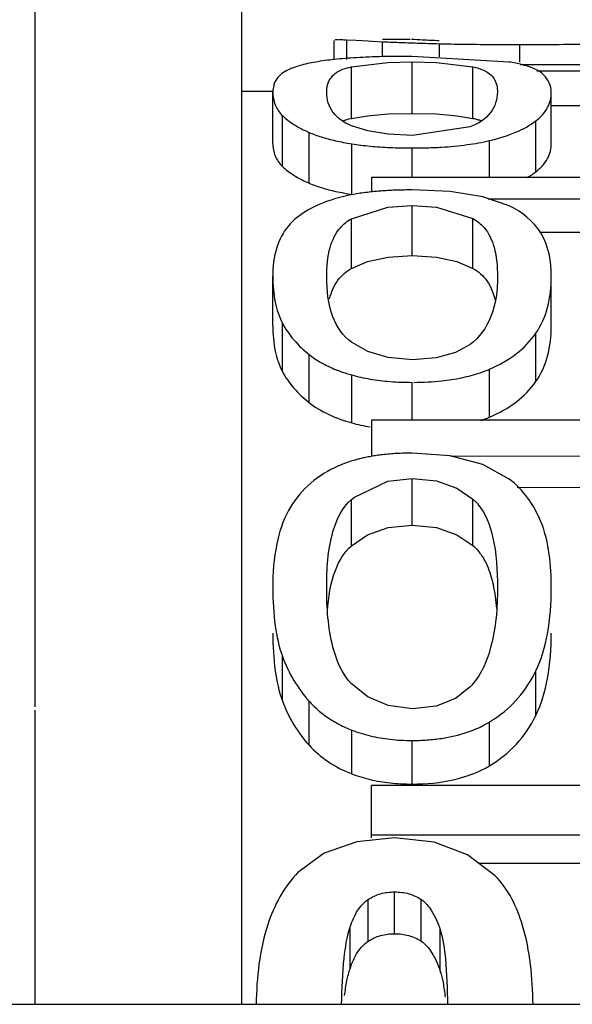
# Paper-space layout 'Sheet' of a CAD drawing. Header units: inches. Extents: x 0.2 to 10.8, y 0.2 to 8.3.
# Tile 446 of 545: x 9.2143 to 9.2271, y 4.5722 to 4.595. Entities that reach past the tile are written whole.
import ezdxf

# ---------------------------------------------------------------- set-up
doc = ezdxf.new("R2010")
doc.units = ezdxf.units.IN
doc.header["$MEASUREMENT"] = 0
doc.layers.get('0').update_dxf_attribs({"lineweight": 5})

psp = doc.layouts.new('Sheet')

# ---------------------------------------------------------------- linework, layer by layer
at = {"color": 0, "linetype": 'ByBlock', "lineweight": -3}
for p, q in [((9.214617, 4.612212), (9.214617, 4.579105)), ((9.219417, 4.572212), (9.219417, 4.612212)), ((9.221553, 4.5941), (9.221553, 4.594541)), ((9.22185, 4.5941), (9.22185, 4.594555)), ((9.22185, 4.594555), (9.222067, 4.594544)), ((9.222067, 4.594544), (9.222342, 4.594529)), ((9.222342, 4.594529), (9.222437, 4.594524)), ((9.222437, 4.594524), (9.222673, 4.594512)), ((9.223312, 4.594561), (9.222673, 4.594561)), ((9.222673, 4.594165), (9.222673, 4.594512)), ((9.223994, 4.594163), (9.223994, 4.594465)), ((9.225857, 4.594041), (9.225857, 4.594445)), ((9.225611, 4.594041), (9.223359, 4.594172)), ((9.221955, 4.593928), (9.222801, 4.59403)), ((9.221955, 4.592735), (9.221955, 4.593928)), ((9.222801, 4.59403), (9.223359, 4.594044)), ((9.223359, 4.592851), (9.223359, 4.594044)), ((9.223359, 4.594044), (9.223926, 4.594031)), ((9.223926, 4.594031), (9.224771, 4.593929)), ((9.224771, 4.592736), (9.224771, 4.593929)), ((9.228528, 4.593976), (9.225867, 4.593976)), ((9.226254, 4.593833), (9.228143, 4.593833)), ((9.220131, 4.593361), (9.219417, 4.593361)), ((9.220131, 4.592155), (9.220131, 4.593341)), ((9.226587, 4.592155), (9.226587, 4.593341)), ((9.226587, 4.593036), (9.227823, 4.593036)), ((9.220354, 4.591621), (9.220354, 4.592801)), ((9.221894, 4.592721), (9.221955, 4.592735)), ((9.221955, 4.592735), (9.222329, 4.592796)), ((9.222329, 4.592796), (9.222802, 4.592837)), ((9.222802, 4.592837), (9.223359, 4.592851)), ((9.223359, 4.592851), (9.223925, 4.592837)), ((9.223925, 4.592837), (9.224397, 4.592797)), ((9.224397, 4.592797), (9.224771, 4.592736)), ((9.224708, 4.592538), (9.223373, 4.592342)), ((9.226229, 4.591498), (9.226229, 4.592676)), ((9.220971, 4.591236), (9.220971, 4.592411)), ((9.221962, 4.590974), (9.221962, 4.592145)), ((9.223359, 4.591366), (9.223359, 4.592049)), ((9.225154, 4.591366), (9.225154, 4.592221)), ((9.222417, 4.591366), (9.222417, 4.591025)), ((9.238417, 4.591366), (9.222417, 4.591366)), ((9.225125, 4.590872), (9.2297, 4.590872)), ((9.221955, 4.590409), (9.222801, 4.590677)), ((9.222801, 4.590677), (9.223359, 4.590715)), ((9.223359, 4.589561), (9.223359, 4.590715)), ((9.223359, 4.590715), (9.223926, 4.590678)), ((9.223926, 4.590678), (9.224771, 4.590412)), ((9.224771, 4.58926), (9.224771, 4.590412)), ((9.221955, 4.589258), (9.221955, 4.590409)), ((9.226316, 4.590098), (9.2297, 4.590098)), ((9.220131, 4.587934), (9.220131, 4.58907)), ((9.226587, 4.587934), (9.226587, 4.58907)), ((9.220354, 4.586869), (9.220354, 4.587992)), ((9.226229, 4.586636), (9.226229, 4.587756)), ((9.220971, 4.586152), (9.220971, 4.587266)), ((9.221962, 4.585682), (9.221962, 4.586791)), ((9.225154, 4.585814), (9.225154, 4.586924)), ((9.223359, 4.585745), (9.223359, 4.58662)), ((9.222417, 4.585745), (9.222417, 4.584914)), ((9.238417, 4.585745), (9.222417, 4.585745)), ((9.224246, 4.584914), (9.238608, 4.584882)), ((9.222027, 4.583958), (9.222801, 4.584334)), ((9.222801, 4.584334), (9.223359, 4.584395)), ((9.223359, 4.583314), (9.223359, 4.584395)), ((9.223359, 4.584395), (9.223926, 4.584335)), ((9.225795, 4.584187), (9.232746, 4.584194)), ((9.221955, 4.583909), (9.222027, 4.583958)), ((9.221955, 4.582834), (9.221955, 4.583909)), ((9.224771, 4.582838), (9.224771, 4.583913)), ((9.220354, 4.579243), (9.220354, 4.580275)), ((9.226229, 4.578906), (9.226229, 4.579935)), ((9.220971, 4.578215), (9.220971, 4.579235)), ((9.214617, 4.579022), (9.214617, 4.572212)), ((9.221962, 4.577551), (9.221962, 4.578563)), ((9.225154, 4.577737), (9.225154, 4.578751)), ((9.223359, 4.577314), (9.223359, 4.578324)), ((9.222417, 4.576065), (9.222417, 4.577283)), ((9.238417, 4.577283), (9.222417, 4.577283)), ((9.222954, 4.576065), (9.222078, 4.575979)), ((9.222417, 4.576141), (9.238417, 4.576141)), ((9.224898, 4.575483), (9.228536, 4.575483)), ((9.222954, 4.573846), (9.222954, 4.574815)), ((9.222341, 4.573672), (9.222341, 4.574639)), ((9.22357, 4.573675), (9.22357, 4.574642)), ((9.221922, 4.573037), (9.221922, 4.573996)), ((9.224011, 4.572977), (9.224011, 4.573936)), ((9.197417, 4.572212), (10.029417, 4.572212))]:
    psp.add_line(p, q, dxfattribs=at)
for points in [[(9.223373, 4.592342), (9.222806, 4.592371), (9.222331, 4.59245), (9.221956, 4.592564)], [(9.225611, 4.590706), (9.224998, 4.590915), (9.22424, 4.591038), (9.223359, 4.591077)], [(9.221955, 4.589258), (9.222329, 4.589416), (9.222802, 4.589523), (9.223359, 4.589561)], [(9.223359, 4.589561), (9.223925, 4.589523), (9.224397, 4.589418), (9.224771, 4.58926)], [(9.223373, 4.587142), (9.222806, 4.587193), (9.222331, 4.587338), (9.221956, 4.587547)], [(9.224708, 4.5875), (9.224363, 4.587311), (9.223919, 4.587186), (9.223373, 4.587142)], [(9.225611, 4.58438), (9.224998, 4.584717), (9.22424, 4.584916), (9.223359, 4.58498)], [(9.223926, 4.584335), (9.224398, 4.584165), (9.224771, 4.583913)], [(9.221955, 4.582834), (9.222329, 4.583085), (9.222802, 4.583254), (9.223359, 4.583314)], [(9.223359, 4.583314), (9.223925, 4.583255), (9.224397, 4.583087), (9.224771, 4.582838)], [(9.223373, 4.579059), (9.222806, 4.579132), (9.222331, 4.579337), (9.221956, 4.579635)], [(9.224708, 4.579568), (9.224363, 4.579299), (9.223919, 4.579121), (9.223373, 4.579059)], [(9.225286, 4.57519), (9.224648, 4.575672), (9.223869, 4.575966), (9.222954, 4.576065)], [(9.222078, 4.575979), (9.221324, 4.575712), (9.220714, 4.575263)]]:
    psp.add_lwpolyline(points, dxfattribs=at)
for points, knots in [([(9.22158, 4.594557), (9.22159, 4.594559), (9.221614, 4.594561), (9.221638, 4.594561), (9.221652, 4.594561)], [0, 0, 0, 0, 0.422134, 1, 1, 1, 1]), ([(9.22167, 4.594561), (9.221697, 4.594561), (9.221757, 4.594559), (9.221817, 4.594556), (9.22185, 4.594555)], [0, 0, 0, 0, 0.442749, 1, 1, 1, 1]), ([(9.223986, 4.594533), (9.223858, 4.594537), (9.223645, 4.594547), (9.223432, 4.59456), (9.223347, 4.594562)], [0, 0, 0, 0, 0.603337, 1, 1, 1, 1]), ([(9.222673, 4.594512), (9.222733, 4.594509), (9.22286, 4.594503), (9.222986, 4.594498), (9.223052, 4.594495)], [0, 0, 0, 0, 0.479639, 1, 1, 1, 1]), ([(9.223052, 4.594495), (9.223122, 4.594492), (9.223268, 4.594487), (9.223414, 4.594482), (9.223489, 4.59448)], [0, 0, 0, 0, 0.482718, 1, 1, 1, 1]), ([(9.223489, 4.59448), (9.223571, 4.594477), (9.223739, 4.594472), (9.223907, 4.594468), (9.223994, 4.594465)], [0, 0, 0, 0, 0.484734, 1, 1, 1, 1]), ([(9.223994, 4.594465), (9.224085, 4.594463), (9.224271, 4.594459), (9.224457, 4.594456), (9.224552, 4.594455)], [0, 0, 0, 0, 0.488144, 1, 1, 1, 1]), ([(9.224552, 4.594455), (9.224654, 4.594453), (9.224862, 4.59445), (9.225069, 4.594449), (9.225176, 4.594448)], [0, 0, 0, 0, 0.489001, 1, 1, 1, 1]), ([(9.225176, 4.594448), (9.225287, 4.594447), (9.225514, 4.594446), (9.225741, 4.594445), (9.225857, 4.594445)], [0, 0, 0, 0, 0.489883, 1, 1, 1, 1]), ([(9.225857, 4.594445), (9.226161, 4.594445), (9.226733, 4.594448), (9.227305, 4.594456), (9.227572, 4.594462)], [0, 0, 0, 0, 0.532536, 1, 1, 1, 1]), ([(9.221563, 4.5941), (9.221414, 4.594084), (9.221143, 4.594049), (9.220875, 4.593993), (9.220756, 4.593958)], [0, 0, 0, 0, 0.546482, 1, 1, 1, 1]), ([(9.222073, 4.594141), (9.221985, 4.594136), (9.221814, 4.594125), (9.221644, 4.594109), (9.221563, 4.5941)], [0, 0, 0, 0, 0.519915, 1, 1, 1, 1]), ([(9.222671, 4.594165), (9.222568, 4.594162), (9.222369, 4.594156), (9.222169, 4.594147), (9.222073, 4.594141)], [0, 0, 0, 0, 0.517214, 1, 1, 1, 1]), ([(9.223359, 4.594172), (9.223241, 4.594172), (9.223012, 4.594171), (9.222782, 4.594167), (9.222671, 4.594165)], [0, 0, 0, 0, 0.515119, 1, 1, 1, 1]), ([(9.220492, 4.593861), (9.220389, 4.593812), (9.220192, 4.593681), (9.220131, 4.593448), (9.220131, 4.593341)], [0, 0, 0, 0, 0.515834, 1, 1, 1, 1]), ([(9.220756, 4.593958), (9.220709, 4.593945), (9.220619, 4.593916), (9.220532, 4.59388), (9.220492, 4.593861)], [0, 0, 0, 0, 0.526015, 1, 1, 1, 1]), ([(9.221397, 4.593496), (9.221421, 4.593604), (9.221573, 4.593829), (9.221822, 4.593899), (9.221955, 4.593928)], [0, 0, 0, 0, 0.449895, 1, 1, 1, 1]), ([(9.224771, 4.593929), (9.224817, 4.593918), (9.224904, 4.593896), (9.224989, 4.593864), (9.225027, 4.593846)], [0, 0, 0, 0, 0.52838, 1, 1, 1, 1]), ([(9.225027, 4.593846), (9.225119, 4.593804), (9.225298, 4.593669), (9.225338, 4.593448), (9.225338, 4.593341)], [0, 0, 0, 0, 0.485906, 1, 1, 1, 1]), ([(9.2259, 4.59398), (9.225854, 4.593992), (9.225758, 4.594014), (9.225661, 4.594032), (9.225611, 4.594041)], [0, 0, 0, 0, 0.48024, 1, 1, 1, 1]), ([(9.226587, 4.593341), (9.226587, 4.593485), (9.226429, 4.593832), (9.226083, 4.593932), (9.2259, 4.59398)], [0, 0, 0, 0, 0.431994, 1, 1, 1, 1]), ([(9.221381, 4.593341), (9.221381, 4.593368), (9.221383, 4.59342), (9.221391, 4.593472), (9.221397, 4.593496)], [0, 0, 0, 0, 0.519444, 1, 1, 1, 1]), ([(9.220131, 4.593341), (9.220131, 4.593242), (9.220167, 4.59304), (9.220283, 4.592871), (9.220354, 4.592801)], [0, 0, 0, 0, 0.498913, 1, 1, 1, 1]), ([(9.221956, 4.592564), (9.22179, 4.592627), (9.221486, 4.592827), (9.221381, 4.593179), (9.221381, 4.593341)], [0, 0, 0, 0, 0.523605, 1, 1, 1, 1]), ([(9.225338, 4.593341), (9.225338, 4.593177), (9.225213, 4.592808), (9.224888, 4.592609), (9.224708, 4.592538)], [0, 0, 0, 0, 0.459884, 1, 1, 1, 1]), ([(9.226229, 4.592676), (9.226338, 4.59276), (9.226522, 4.592956), (9.226587, 4.593219), (9.226587, 4.593341)], [0, 0, 0, 0, 0.529771, 1, 1, 1, 1]), ([(9.220354, 4.592801), (9.220435, 4.592722), (9.220632, 4.592574), (9.22085, 4.592463), (9.220971, 4.592411)], [0, 0, 0, 0, 0.461709, 1, 1, 1, 1]), ([(9.221743, 4.592673), (9.221767, 4.592683), (9.221817, 4.5927), (9.221867, 4.592714), (9.221894, 4.592721)], [0, 0, 0, 0, 0.483839, 1, 1, 1, 1]), ([(9.224771, 4.592736), (9.224804, 4.592729), (9.224869, 4.592713), (9.224932, 4.592693), (9.224962, 4.592682)], [0, 0, 0, 0, 0.520525, 1, 1, 1, 1]), ([(9.225154, 4.592221), (9.225367, 4.592271), (9.225743, 4.592385), (9.226092, 4.592571), (9.226229, 4.592676)], [0, 0, 0, 0, 0.558558, 1, 1, 1, 1]), ([(9.220971, 4.592411), (9.221063, 4.592371), (9.221265, 4.592297), (9.221473, 4.592243), (9.221583, 4.592218)], [0, 0, 0, 0, 0.469792, 1, 1, 1, 1]), ([(9.220131, 4.592155), (9.220131, 4.592057), (9.220167, 4.591857), (9.220283, 4.59169), (9.220354, 4.591621)], [0, 0, 0, 0, 0.498088, 1, 1, 1, 1]), ([(9.221583, 4.592218), (9.221644, 4.592204), (9.22177, 4.592178), (9.221897, 4.592156), (9.221962, 4.592145)], [0, 0, 0, 0, 0.486284, 1, 1, 1, 1]), ([(9.221962, 4.592145), (9.222031, 4.592135), (9.222172, 4.592115), (9.222314, 4.592099), (9.222386, 4.592092)], [0, 0, 0, 0, 0.488945, 1, 1, 1, 1]), ([(9.222386, 4.592092), (9.222461, 4.592085), (9.222615, 4.592072), (9.22277, 4.592063), (9.222849, 4.59206)], [0, 0, 0, 0, 0.489574, 1, 1, 1, 1]), ([(9.222849, 4.59206), (9.222932, 4.592056), (9.223102, 4.59205), (9.223272, 4.592049), (9.223359, 4.592049)], [0, 0, 0, 0, 0.490009, 1, 1, 1, 1]), ([(9.223359, 4.592049), (9.223477, 4.592049), (9.223704, 4.592052), (9.223932, 4.592062), (9.224042, 4.592068)], [0, 0, 0, 0, 0.514828, 1, 1, 1, 1]), ([(9.224042, 4.592068), (9.224242, 4.59208), (9.224615, 4.592115), (9.224985, 4.59218), (9.225154, 4.592221)], [0, 0, 0, 0, 0.535088, 1, 1, 1, 1]), ([(9.226229, 4.591498), (9.226338, 4.591581), (9.226521, 4.591774), (9.226587, 4.592035), (9.226587, 4.592155)], [0, 0, 0, 0, 0.530874, 1, 1, 1, 1]), ([(9.220354, 4.591621), (9.220435, 4.591543), (9.220632, 4.591397), (9.220851, 4.591288), (9.220971, 4.591236)], [0, 0, 0, 0, 0.461232, 1, 1, 1, 1]), ([(9.226026, 4.591366), (9.226062, 4.591386), (9.226132, 4.591428), (9.226198, 4.591475), (9.226229, 4.591498)], [0, 0, 0, 0, 0.51516, 1, 1, 1, 1]), ([(9.220971, 4.591236), (9.221065, 4.591196), (9.221271, 4.591122), (9.221482, 4.591068), (9.221595, 4.591043)], [0, 0, 0, 0, 0.46918, 1, 1, 1, 1]), ([(9.221563, 4.590869), (9.221348, 4.590804), (9.220955, 4.590652), (9.220617, 4.59039), (9.220492, 4.590243)], [0, 0, 0, 0, 0.538743, 1, 1, 1, 1]), ([(9.222073, 4.590986), (9.221984, 4.590971), (9.221813, 4.590937), (9.221644, 4.590893), (9.221563, 4.590869)], [0, 0, 0, 0, 0.516778, 1, 1, 1, 1]), ([(9.221595, 4.591043), (9.221654, 4.59103), (9.221776, 4.591005), (9.221899, 4.590984), (9.221962, 4.590974)], [0, 0, 0, 0, 0.486706, 1, 1, 1, 1]), ([(9.222407, 4.591031), (9.222351, 4.591025), (9.222239, 4.591011), (9.222128, 4.590995), (9.222073, 4.590986)], [0, 0, 0, 0, 0.509368, 1, 1, 1, 1]), ([(9.222671, 4.591054), (9.222627, 4.591051), (9.222539, 4.591044), (9.222451, 4.591036), (9.222407, 4.591031)], [0, 0, 0, 0, 0.506645, 1, 1, 1, 1]), ([(9.223359, 4.591077), (9.223241, 4.591077), (9.223012, 4.591074), (9.222782, 4.591062), (9.222671, 4.591054)], [0, 0, 0, 0, 0.514855, 1, 1, 1, 1]), ([(9.226587, 4.58907), (9.226587, 4.589417), (9.22647, 4.590126), (9.225901, 4.59057), (9.225611, 4.590706)], [0, 0, 0, 0, 0.519292, 1, 1, 1, 1]), ([(9.224771, 4.590412), (9.224819, 4.590385), (9.224911, 4.590324), (9.224991, 4.590247), (9.225027, 4.590206)], [0, 0, 0, 0, 0.501476, 1, 1, 1, 1]), ([(9.220492, 4.590243), (9.220369, 4.590099), (9.220172, 4.589718), (9.220131, 4.589297), (9.220131, 4.58907)], [0, 0, 0, 0, 0.455255, 1, 1, 1, 1]), ([(9.221381, 4.58907), (9.221381, 4.589297), (9.221409, 4.589699), (9.221584, 4.590074), (9.221697, 4.590203)], [0, 0, 0, 0, 0.569096, 1, 1, 1, 1]), ([(9.221697, 4.590203), (9.221733, 4.590245), (9.221814, 4.590322), (9.221906, 4.590383), (9.221955, 4.590409)], [0, 0, 0, 0, 0.499006, 1, 1, 1, 1]), ([(9.225027, 4.590206), (9.22514, 4.590077), (9.225311, 4.589699), (9.225338, 4.589297), (9.225338, 4.58907)], [0, 0, 0, 0, 0.429687, 1, 1, 1, 1]), ([(9.220131, 4.58907), (9.220131, 4.588871), (9.22016, 4.5885), (9.220274, 4.588142), (9.220354, 4.587992)], [0, 0, 0, 0, 0.540061, 1, 1, 1, 1]), ([(9.221956, 4.587547), (9.221757, 4.587688), (9.221434, 4.588191), (9.221381, 4.588756), (9.221381, 4.58907)], [0, 0, 0, 0, 0.437488, 1, 1, 1, 1]), ([(9.221448, 4.588556), (9.221487, 4.588708), (9.221601, 4.58899), (9.221833, 4.589192), (9.221955, 4.589258)], [0, 0, 0, 0, 0.529343, 1, 1, 1, 1]), ([(9.225338, 4.58907), (9.225338, 4.588752), (9.225273, 4.588162), (9.224921, 4.587653), (9.224708, 4.5875)], [0, 0, 0, 0, 0.547423, 1, 1, 1, 1]), ([(9.224771, 4.58926), (9.224898, 4.589192), (9.225139, 4.588976), (9.225247, 4.588676), (9.225283, 4.588515)], [0, 0, 0, 0, 0.466907, 1, 1, 1, 1]), ([(9.226229, 4.587756), (9.226354, 4.587935), (9.226541, 4.588366), (9.226587, 4.588829), (9.226587, 4.58907)], [0, 0, 0, 0, 0.474351, 1, 1, 1, 1]), ([(9.220131, 4.587934), (9.220131, 4.587737), (9.22016, 4.587371), (9.220275, 4.587017), (9.220354, 4.586869)], [0, 0, 0, 0, 0.539768, 1, 1, 1, 1]), ([(9.220354, 4.587992), (9.220428, 4.587853), (9.220611, 4.587587), (9.220844, 4.587366), (9.220971, 4.587266)], [0, 0, 0, 0, 0.494462, 1, 1, 1, 1]), ([(9.226229, 4.586636), (9.226353, 4.586813), (9.226541, 4.587238), (9.226587, 4.587696), (9.226587, 4.587934)], [0, 0, 0, 0, 0.474815, 1, 1, 1, 1]), ([(9.225154, 4.586924), (9.225375, 4.587018), (9.22578, 4.587243), (9.226105, 4.587578), (9.226229, 4.587756)], [0, 0, 0, 0, 0.524828, 1, 1, 1, 1]), ([(9.220971, 4.587266), (9.22106, 4.587196), (9.221257, 4.587066), (9.221471, 4.586965), (9.221583, 4.586919)], [0, 0, 0, 0, 0.482697, 1, 1, 1, 1]), ([(9.220354, 4.586869), (9.220428, 4.586731), (9.220611, 4.586469), (9.220845, 4.58625), (9.220971, 4.586152)], [0, 0, 0, 0, 0.493859, 1, 1, 1, 1]), ([(9.221583, 4.586919), (9.221606, 4.58691), (9.221651, 4.586892), (9.221696, 4.586875), (9.22172, 4.586867)], [0, 0, 0, 0, 0.496123, 1, 1, 1, 1]), ([(9.22172, 4.586867), (9.221759, 4.586853), (9.221839, 4.586826), (9.221921, 4.586802), (9.221962, 4.586791)], [0, 0, 0, 0, 0.493306, 1, 1, 1, 1]), ([(9.221962, 4.586791), (9.222101, 4.586752), (9.222395, 4.586687), (9.222693, 4.586651), (9.222849, 4.586639)], [0, 0, 0, 0, 0.481349, 1, 1, 1, 1]), ([(9.224042, 4.586654), (9.224201, 4.586671), (9.224503, 4.586717), (9.224799, 4.586795), (9.224937, 4.586842)], [0, 0, 0, 0, 0.522747, 1, 1, 1, 1]), ([(9.224937, 4.586842), (9.224974, 4.586854), (9.225047, 4.58688), (9.225119, 4.586909), (9.225154, 4.586924)], [0, 0, 0, 0, 0.506108, 1, 1, 1, 1]), ([(9.222849, 4.586639), (9.222932, 4.586633), (9.223102, 4.586623), (9.223272, 4.58662), (9.223359, 4.58662)], [0, 0, 0, 0, 0.490263, 1, 1, 1, 1]), ([(9.223399, 4.58662), (9.223509, 4.58662), (9.223724, 4.586626), (9.223938, 4.586643), (9.224042, 4.586654)], [0, 0, 0, 0, 0.513592, 1, 1, 1, 1]), ([(9.225154, 4.585814), (9.225375, 4.585907), (9.225779, 4.586128), (9.226105, 4.586459), (9.226229, 4.586636)], [0, 0, 0, 0, 0.525628, 1, 1, 1, 1]), ([(9.220971, 4.586152), (9.221108, 4.586045), (9.221427, 4.585856), (9.221775, 4.585734), (9.221962, 4.585682)], [0, 0, 0, 0, 0.471177, 1, 1, 1, 1]), ([(9.221962, 4.585682), (9.222031, 4.585663), (9.222171, 4.585628), (9.222313, 4.585601), (9.222385, 4.585588)], [0, 0, 0, 0, 0.490856, 1, 1, 1, 1]), ([(9.224955, 4.585738), (9.224989, 4.58575), (9.225056, 4.585774), (9.225122, 4.5858), (9.225154, 4.585814)], [0, 0, 0, 0, 0.505668, 1, 1, 1, 1]), ([(9.222671, 4.584942), (9.222627, 4.584937), (9.222538, 4.584926), (9.222451, 4.584912), (9.222407, 4.584904)], [0, 0, 0, 0, 0.50599, 1, 1, 1, 1]), ([(9.223359, 4.58498), (9.223241, 4.58498), (9.223011, 4.584974), (9.222782, 4.584955), (9.222671, 4.584942)], [0, 0, 0, 0, 0.51436, 1, 1, 1, 1]), ([(9.222073, 4.58483), (9.221984, 4.584806), (9.22181, 4.584751), (9.221643, 4.584681), (9.221563, 4.584642)], [0, 0, 0, 0, 0.511716, 1, 1, 1, 1]), ([(9.222278, 4.584879), (9.222244, 4.584872), (9.222175, 4.584857), (9.222107, 4.584839), (9.222073, 4.58483)], [0, 0, 0, 0, 0.504834, 1, 1, 1, 1]), ([(9.222407, 4.584904), (9.222386, 4.5849), (9.222343, 4.584892), (9.2223, 4.584884), (9.222278, 4.584879)], [0, 0, 0, 0, 0.503006, 1, 1, 1, 1]), ([(9.221563, 4.584642), (9.221338, 4.584533), (9.220917, 4.58426), (9.220609, 4.583862), (9.220492, 4.583649)], [0, 0, 0, 0, 0.506933, 1, 1, 1, 1]), ([(9.226587, 4.581858), (9.226587, 4.582377), (9.226505, 4.583329), (9.225938, 4.584134), (9.225611, 4.58438)], [0, 0, 0, 0, 0.559167, 1, 1, 1, 1]), ([(9.221381, 4.581858), (9.221381, 4.582295), (9.221413, 4.58302), (9.221737, 4.583721), (9.221955, 4.583909)], [0, 0, 0, 0, 0.603284, 1, 1, 1, 1]), ([(9.224771, 4.583913), (9.224791, 4.583895), (9.224831, 4.583857), (9.224868, 4.583817), (9.224886, 4.583796)], [0, 0, 0, 0, 0.494506, 1, 1, 1, 1]), ([(9.220492, 4.583649), (9.220362, 4.583409), (9.220171, 4.582814), (9.220131, 4.582198), (9.220131, 4.581858)], [0, 0, 0, 0, 0.44481, 1, 1, 1, 1]), ([(9.224886, 4.583796), (9.225062, 4.583587), (9.225306, 4.582929), (9.225338, 4.582258), (9.225338, 4.581858)], [0, 0, 0, 0, 0.405238, 1, 1, 1, 1]), ([(9.221399, 4.581324), (9.221422, 4.581641), (9.221497, 4.582187), (9.221782, 4.582685), (9.221955, 4.582834)], [0, 0, 0, 0, 0.583008, 1, 1, 1, 1]), ([(9.224771, 4.582838), (9.224839, 4.58278), (9.224966, 4.582637), (9.225057, 4.582469), (9.225097, 4.582378)], [0, 0, 0, 0, 0.473372, 1, 1, 1, 1]), ([(9.225097, 4.582378), (9.225159, 4.582237), (9.225257, 4.581908), (9.225301, 4.581569), (9.225316, 4.581382)], [0, 0, 0, 0, 0.450549, 1, 1, 1, 1]), ([(9.220131, 4.581858), (9.220131, 4.581563), (9.220158, 4.581028), (9.220271, 4.580501), (9.220354, 4.580275)], [0, 0, 0, 0, 0.550771, 1, 1, 1, 1]), ([(9.221956, 4.579635), (9.221732, 4.579861), (9.221428, 4.580624), (9.221381, 4.581399), (9.221381, 4.581858)], [0, 0, 0, 0, 0.409462, 1, 1, 1, 1]), ([(9.225338, 4.581858), (9.225338, 4.581394), (9.225283, 4.580588), (9.224946, 4.579812), (9.224708, 4.579568)], [0, 0, 0, 0, 0.576675, 1, 1, 1, 1]), ([(9.226229, 4.579935), (9.22636, 4.580206), (9.226544, 4.580845), (9.226587, 4.581503), (9.226587, 4.581858)], [0, 0, 0, 0, 0.458858, 1, 1, 1, 1]), ([(9.220131, 4.580807), (9.220131, 4.580516), (9.220158, 4.579986), (9.220271, 4.579465), (9.220354, 4.579243)], [0, 0, 0, 0, 0.550624, 1, 1, 1, 1]), ([(9.226229, 4.578906), (9.22636, 4.579174), (9.226544, 4.579806), (9.226587, 4.580456), (9.226587, 4.580807)], [0, 0, 0, 0, 0.459103, 1, 1, 1, 1]), ([(9.220354, 4.580275), (9.220426, 4.58008), (9.220599, 4.579711), (9.22084, 4.579382), (9.220971, 4.579235)], [0, 0, 0, 0, 0.512815, 1, 1, 1, 1]), ([(9.225269, 4.578824), (9.225474, 4.57896), (9.225851, 4.57929), (9.226121, 4.579711), (9.226229, 4.579935)], [0, 0, 0, 0, 0.496922, 1, 1, 1, 1]), ([(9.220354, 4.579243), (9.220426, 4.57905), (9.220599, 4.578685), (9.22084, 4.57836), (9.220971, 4.578215)], [0, 0, 0, 0, 0.512324, 1, 1, 1, 1]), ([(9.220971, 4.579235), (9.221036, 4.579162), (9.221177, 4.579023), (9.221334, 4.578903), (9.221415, 4.578848)], [0, 0, 0, 0, 0.49772, 1, 1, 1, 1]), ([(9.221415, 4.578848), (9.221499, 4.578792), (9.221677, 4.578687), (9.221865, 4.578602), (9.221962, 4.578563)], [0, 0, 0, 0, 0.490798, 1, 1, 1, 1]), ([(9.225154, 4.577737), (9.225384, 4.577873), (9.22581, 4.578212), (9.226112, 4.578665), (9.226229, 4.578906)], [0, 0, 0, 0, 0.499282, 1, 1, 1, 1]), ([(9.225154, 4.578751), (9.225174, 4.578763), (9.225212, 4.578787), (9.22525, 4.578812), (9.225269, 4.578824)], [0, 0, 0, 0, 0.501459, 1, 1, 1, 1]), ([(9.221962, 4.578563), (9.2221, 4.578509), (9.222392, 4.578419), (9.222693, 4.578368), (9.222849, 4.578351)], [0, 0, 0, 0, 0.485185, 1, 1, 1, 1]), ([(9.224042, 4.578372), (9.224245, 4.578403), (9.22463, 4.578491), (9.224992, 4.578655), (9.225154, 4.578751)], [0, 0, 0, 0, 0.521134, 1, 1, 1, 1]), ([(9.222849, 4.578351), (9.222932, 4.578342), (9.223102, 4.578328), (9.223272, 4.578324), (9.223359, 4.578324)], [0, 0, 0, 0, 0.490624, 1, 1, 1, 1]), ([(9.223359, 4.578324), (9.223477, 4.578324), (9.223705, 4.578331), (9.223932, 4.578356), (9.224042, 4.578372)], [0, 0, 0, 0, 0.513718, 1, 1, 1, 1]), ([(9.220971, 4.578215), (9.221102, 4.57807), (9.22141, 4.577807), (9.221771, 4.577625), (9.221962, 4.577551)], [0, 0, 0, 0, 0.487405, 1, 1, 1, 1]), ([(9.223359, 4.577314), (9.223692, 4.577314), (9.224315, 4.577369), (9.224906, 4.57759), (9.225154, 4.577737)], [0, 0, 0, 0, 0.536155, 1, 1, 1, 1]), ([(9.221962, 4.577551), (9.2221, 4.577497), (9.222392, 4.577408), (9.222692, 4.577358), (9.222848, 4.577341)], [0, 0, 0, 0, 0.485018, 1, 1, 1, 1]), ([(9.222848, 4.577341), (9.222931, 4.577332), (9.223102, 4.577319), (9.223272, 4.577314), (9.223359, 4.577314)], [0, 0, 0, 0, 0.490598, 1, 1, 1, 1]), ([(9.220714, 4.575263), (9.220384, 4.574933), (9.219863, 4.573926), (9.219759, 4.572833), (9.219743, 4.572214)], [0, 0, 0, 0, 0.429357, 1, 1, 1, 1]), ([(9.226165, 4.572214), (9.22615, 4.572828), (9.226066, 4.573883), (9.225595, 4.57488), (9.225286, 4.57519)], [0, 0, 0, 0, 0.583788, 1, 1, 1, 1]), ([(9.222341, 4.574639), (9.222429, 4.574698), (9.222628, 4.57479), (9.222845, 4.574815), (9.222954, 4.574815)], [0, 0, 0, 0, 0.492404, 1, 1, 1, 1]), ([(9.222954, 4.574815), (9.223064, 4.574815), (9.223282, 4.57479), (9.223483, 4.5747), (9.22357, 4.574642)], [0, 0, 0, 0, 0.510532, 1, 1, 1, 1]), ([(9.221922, 4.573996), (9.221966, 4.574133), (9.222067, 4.574375), (9.222246, 4.574574), (9.222341, 4.574639)], [0, 0, 0, 0, 0.5565, 1, 1, 1, 1]), ([(9.22357, 4.574642), (9.223669, 4.574575), (9.223853, 4.57435), (9.22396, 4.574089), (9.224011, 4.573936)], [0, 0, 0, 0, 0.424205, 1, 1, 1, 1]), ([(9.221727, 4.572213), (9.221732, 4.572571), (9.221758, 4.573168), (9.221847, 4.573766), (9.221922, 4.573996)], [0, 0, 0, 0, 0.596843, 1, 1, 1, 1]), ([(9.222341, 4.573672), (9.222429, 4.573731), (9.222628, 4.573822), (9.222845, 4.573846), (9.222954, 4.573846)], [0, 0, 0, 0, 0.491937, 1, 1, 1, 1]), ([(9.222954, 4.573846), (9.223064, 4.573846), (9.223281, 4.573822), (9.223482, 4.573733), (9.22357, 4.573675)], [0, 0, 0, 0, 0.510984, 1, 1, 1, 1]), ([(9.224011, 4.573936), (9.224082, 4.573721), (9.224157, 4.573141), (9.224177, 4.572565), (9.224182, 4.572213)], [0, 0, 0, 0, 0.3916, 1, 1, 1, 1]), ([(9.221922, 4.573037), (9.221966, 4.573173), (9.222068, 4.573412), (9.222246, 4.573609), (9.222341, 4.573672)], [0, 0, 0, 0, 0.555616, 1, 1, 1, 1]), ([(9.22357, 4.573675), (9.223669, 4.57361), (9.223853, 4.573388), (9.22396, 4.573129), (9.224011, 4.572977)], [0, 0, 0, 0, 0.425035, 1, 1, 1, 1]), ([(9.221795, 4.572413), (9.221809, 4.572529), (9.221841, 4.572739), (9.221892, 4.572946), (9.221922, 4.573037)], [0, 0, 0, 0, 0.55212, 1, 1, 1, 1]), ([(9.224011, 4.572977), (9.224039, 4.572893), (9.224086, 4.572693), (9.224114, 4.572491), (9.224126, 4.572377)], [0, 0, 0, 0, 0.438065, 1, 1, 1, 1])]:
    psp.add_open_spline(points, degree=3, knots=knots, dxfattribs=at)

doc.saveas('drawing.dxf')
